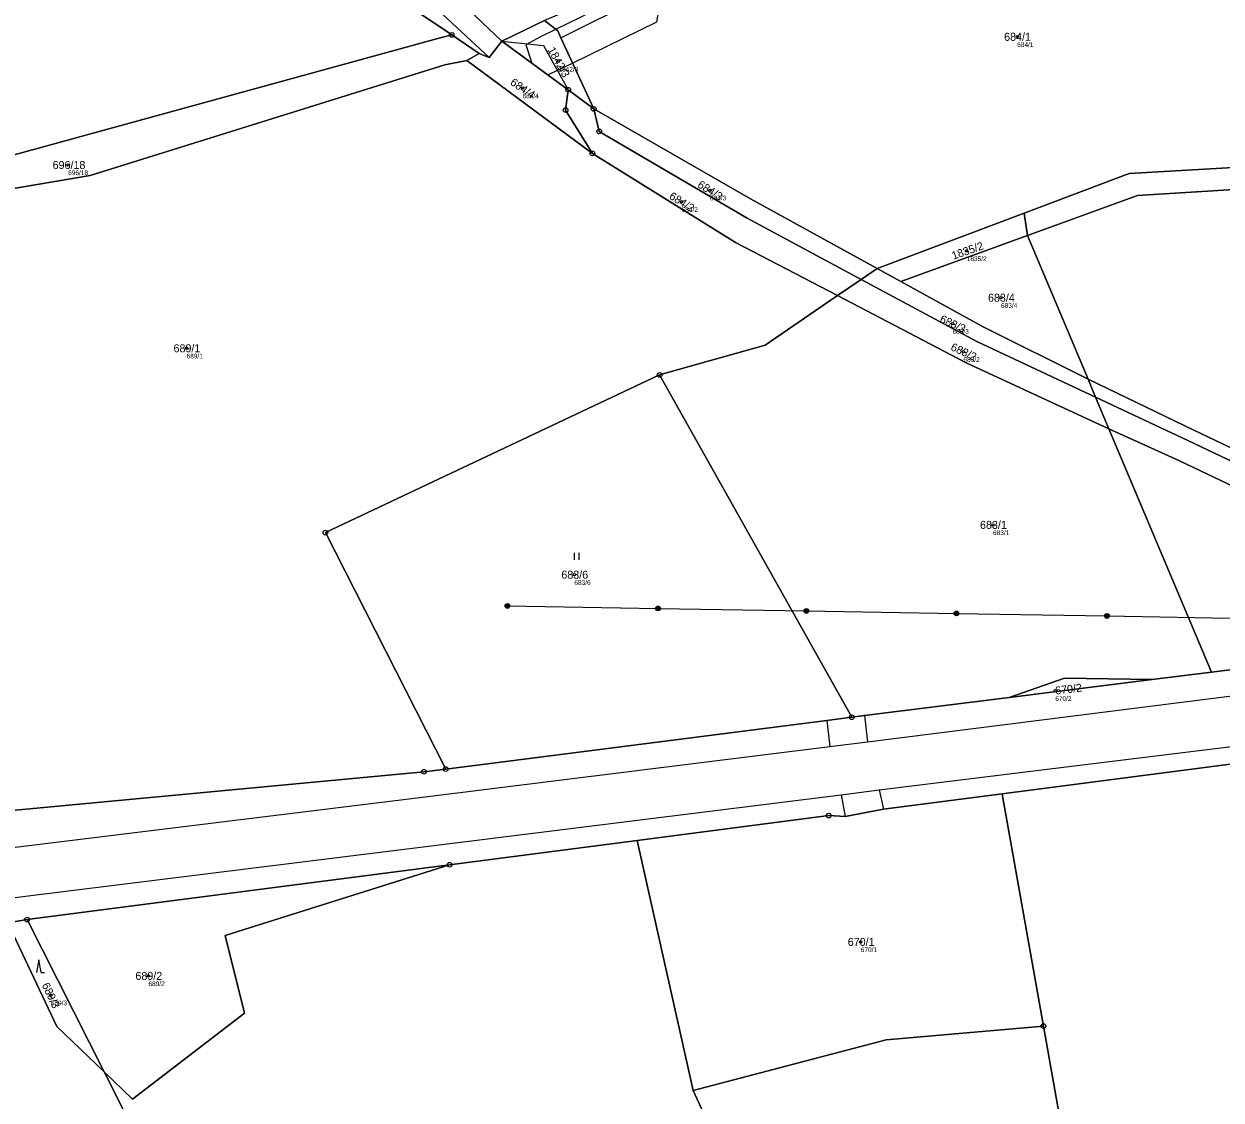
# Model space of a CAD drawing. Extents: x -653098 to -649479, y -997642 to -992666.
# Drawn here: x -652685.4 to -652431.3, y -995033.1 to -994804.7 of the extents above; entities that cross this region are included whole.
import ezdxf

# ---------------------------------------------------------------- set-up
doc = ezdxf.new("R2010")
doc.units = 0
for name, color, linetype in [('Definiční body', 7, 'Continuous'), ('Hranice parcel', 7, 'Continuous'), ('Parcelní čísla', 7, 'Continuous'), ('Polygon parcely', 7, 'Continuous'), ('Poz předměty', 7, 'Continuous'), ('Vnitřní kresba', 7, 'Continuous'), ('Věcná břemena k části', 7, 'Continuous'), ('Značky bodu BP', 7, 'Continuous'), ('Značky kultur', 7, 'Continuous')]:
    doc.layers.add(name, color=color, linetype=linetype)

msp = doc.modelspace()

# ---------------------------------------------------------------- linework, layer by layer
at = {"layer": 'Definiční body'}
for centre in [(-652474.54, -994807.39), (-652571.96, -994812.61), (-652579.58, -994818.28), (-652676.05, -994834.6), (-652539.78, -994839.96), (-652545.8, -994842.4), (-652485.25, -994852.84), (-652477.97, -994862.78), (-652488.27, -994868.29), (-652650.91, -994873.52), (-652485.95, -994874.24), (-652479.66, -994911.02), (-652568.56, -994921.59), (-652466.46, -994946.23), (-652507.75, -994999.56), (-652659.01, -995006.78), (-652679.75, -995010.87)]:
    msp.add_circle(centre, 0.25, dxfattribs=at)
at = {"layer": 'Hranice parcel'}
for p, q in [((-652583.96, -994808.32), (-652574.91, -994803.92)), ((-652594.6, -994806.97), (-652588.75, -994810.91)), ((-652583.96, -994808.32), (-652569.86, -994818.64)), ((-652588.75, -994810.91), (-652591.41, -994812.39)), ((-652564.72, -994832.16), (-652591.41, -994812.39)), ((-652564.47, -994822.69), (-652569.86, -994818.64)), ((-652564.72, -994832.16), (-652534.33, -994851.04)), ((-652507.67, -994858.89), (-652531.85, -994845.9)), ((-652504.29, -994856.57), (-652473.05, -994844.82)), ((-652473.05, -994844.82), (-652472.35, -994849.58)), ((-652534.33, -994851.04), (-652512.7, -994862.34)), ((-652472.35, -994849.58), (-652499.26, -994859.33)), ((-652459.5, -994880.11), (-652472.35, -994849.58)), ((-652504.29, -994856.57), (-652507.67, -994858.89)), ((-652499.26, -994859.33), (-652504.29, -994856.57)), ((-652507.67, -994858.89), (-652512.7, -994862.34)), ((-652509.68, -994951.85), (-652550.47, -994879.18)), ((-652457.89, -994883.93), (-652459.5, -994880.11)), ((-652455.06, -994890.64), (-652457.89, -994883.93)), ((-652455.06, -994890.64), (-652433.31, -994942.31)), ((-652433.31, -994942.31), (-652445.85, -994943.87)), ((-652445.85, -994943.87), (-652476.26, -994947.65)), ((-652595.05, -994983.18), (-652555.22, -994978.02)), ((-652543.37, -995031.1), (-652555.22, -994978.02)), ((-652684.77, -994994.82), (-652595.05, -994983.18)), ((-652688.86, -994995.48), (-652684.77, -994994.82)), ((-652684.77, -994994.82), (-652668.44, -995027.15)), ((-652468.97, -995017.45), (-652442.48, -995166.4))]:
    msp.add_line(p, q, dxfattribs=at)
for points in [[(-652612.32, -994787.88), (-652611.95, -994795.26), (-652594.6, -994806.97)], [(-652574.91, -994803.92), (-652572.11, -994806.15), (-652571.45, -994807.58), (-652564.47, -994822.69)], [(-652746.74, -994850.13), (-652733.41, -994849.37), (-652719.49, -994845.67), (-652690.37, -994833.25), (-652597.59, -994807.75), (-652594.6, -994806.97)], [(-652588.75, -994810.91), (-652586.65, -994811.79), (-652583.96, -994808.32)], [(-652591.41, -994812.39), (-652596.09, -994813.37), (-652671.35, -994836.8), (-652697.27, -994841.22), (-652716.49, -994849.2), (-652740.92, -994858.25)], [(-652569.86, -994818.64), (-652570.42, -994822.93), (-652564.72, -994832.16)], [(-652531.85, -994845.9), (-652563.29, -994827.48), (-652564.47, -994822.69)], [(-652564.47, -994822.69), (-652531.17, -994841.79), (-652504.29, -994856.57)], [(-652381.92, -994832.42), (-652450.74, -994836.43), (-652473.05, -994844.82)], [(-652472.35, -994849.58), (-652448.98, -994841.11), (-652381.66, -994836.91), (-652321.11, -994851.88), (-652292.5, -994855.4)], [(-652457.89, -994883.93), (-652483.1, -994872.08), (-652507.67, -994858.89)], [(-652499.26, -994859.33), (-652481.93, -994868.86), (-652459.5, -994880.11)], [(-652512.7, -994862.34), (-652528.03, -994872.87), (-652550.47, -994879.18)], [(-652455.06, -994890.64), (-652485.36, -994876.63), (-652512.7, -994862.34)], [(-652550.47, -994879.18), (-652621.44, -994912.64), (-652595.89, -994962.85)], [(-652459.5, -994880.11), (-652437.04, -994890.91), (-652401.34, -994907.86), (-652371.56, -994920.73), (-652349.46, -994925.03), (-652324.54, -994929.86)], [(-652373.02, -994923.85), (-652403, -994909.87), (-652438.33, -994893.12), (-652457.89, -994883.93)], [(-652370.08, -994934.96), (-652376.4, -994928.3), (-652405.61, -994913.84), (-652440.25, -994897.32), (-652455.06, -994890.64)], [(-652370.08, -994934.96), (-652411.27, -994939.56), (-652433.31, -994942.31)], [(-652476.26, -994947.65), (-652464.49, -994943.55), (-652445.85, -994943.87)], [(-652476.26, -994947.65), (-652506.97, -994951.47), (-652509.68, -994951.85)], [(-652595.89, -994962.85), (-652514.94, -994952.58), (-652509.68, -994951.85)], [(-652377.67, -994956.86), (-652399.46, -994958.98), (-652408.08, -994959.08), (-652477.74, -994968.11)], [(-652595.89, -994962.85), (-652600.5, -994963.44), (-652691.85, -994972), (-652694.53, -994972.06), (-652698.15, -994972.32)], [(-652555.22, -994978.02), (-652514.55, -994972.75), (-652511.07, -994972.95), (-652502.93, -994971.38), (-652477.74, -994968.11)], [(-652477.74, -994968.11), (-652477.58, -994969), (-652468.97, -995017.45)], [(-652595.05, -994983.18), (-652642.72, -994998.21), (-652638.64, -995014.72), (-652662.4, -995032.96), (-652668.44, -995027.15)], [(-652668.44, -995027.15), (-652678.44, -995017.53), (-652688.86, -994995.48)], [(-652468.97, -995017.45), (-652502.34, -995020.32), (-652543.37, -995031.1)], [(-652484.64, -995199.93), (-652533.92, -995143.01), (-652573.75, -995109.84), (-652636.08, -995074.93), (-652659.52, -995044.81), (-652668.44, -995027.15)], [(-652543.37, -995031.1), (-652504.53, -995115.69), (-652466.27, -995138.73), (-652442.48, -995166.4)]]:
    msp.add_lwpolyline(points, dxfattribs=at)
at = {"layer": 'Polygon parcely'}
for points in [[(-652504.29, -994856.57), (-652473.05, -994844.82), (-652450.74, -994836.43), (-652381.92, -994832.42), (-652389.02, -994830.52), (-652412.56, -994772.27), (-652353.17, -994772.6), (-652360.45, -994732.18), (-652370.4, -994723.15), (-652376.5, -994727.33), (-652399.69, -994743.59), (-652440.84, -994764.71), (-652453, -994767.66), (-652468.47, -994771.8), (-652489.88, -994773.96), (-652521.61, -994784.71), (-652540.66, -994790.76), (-652552.99, -994794.67), (-652574.91, -994803.92), (-652572.11, -994806.15), (-652571.45, -994807.58), (-652564.47, -994822.69), (-652531.17, -994841.79)], [(-652569.86, -994818.64), (-652564.47, -994822.69), (-652571.45, -994807.58), (-652572.11, -994806.15), (-652574.91, -994803.92), (-652583.96, -994808.32)], [(-652746.74, -994850.13), (-652740.92, -994858.25), (-652716.49, -994849.2), (-652697.27, -994841.22), (-652671.35, -994836.8), (-652596.09, -994813.37), (-652591.41, -994812.39), (-652588.75, -994810.91), (-652594.6, -994806.97), (-652597.59, -994807.75), (-652690.37, -994833.25), (-652719.49, -994845.67), (-652733.41, -994849.37)], [(-652591.41, -994812.39), (-652564.72, -994832.16), (-652570.42, -994822.93), (-652569.86, -994818.64), (-652583.96, -994808.32), (-652586.65, -994811.79), (-652588.75, -994810.91)], [(-652671.35, -994836.8), (-652697.27, -994841.22), (-652716.49, -994849.2), (-652740.92, -994858.25), (-652732.94, -994882.71), (-652698.15, -994972.32), (-652694.53, -994972.06), (-652691.85, -994972), (-652600.5, -994963.44), (-652595.89, -994962.85), (-652621.44, -994912.64), (-652550.47, -994879.18), (-652528.03, -994872.87), (-652512.7, -994862.34), (-652534.33, -994851.04), (-652564.72, -994832.16), (-652591.41, -994812.39), (-652596.09, -994813.37)], [(-652512.7, -994862.34), (-652507.67, -994858.89), (-652531.85, -994845.9), (-652563.29, -994827.48), (-652564.47, -994822.69), (-652569.86, -994818.64), (-652570.42, -994822.93), (-652564.72, -994832.16), (-652534.33, -994851.04)], [(-652507.67, -994858.89), (-652504.29, -994856.57), (-652531.17, -994841.79), (-652564.47, -994822.69), (-652563.29, -994827.48), (-652531.85, -994845.9)], [(-652473.05, -994844.82), (-652472.35, -994849.58), (-652448.98, -994841.11), (-652381.66, -994836.91), (-652321.11, -994851.88), (-652292.5, -994855.4), (-652274.33, -994855.63), (-652273.25, -994855.64), (-652266.91, -994855.3), (-652260.79, -994854.97), (-652255.45, -994854.29), (-652255.61, -994850.31), (-652293.55, -994850.5), (-652319.31, -994847.46), (-652342.05, -994844.52), (-652381.92, -994832.42), (-652450.74, -994836.43)], [(-652459.5, -994880.11), (-652437.04, -994890.91), (-652401.34, -994907.86), (-652371.56, -994920.73), (-652349.46, -994925.03), (-652324.54, -994929.86), (-652288.58, -994924.7), (-652292.5, -994855.4), (-652321.11, -994851.88), (-652381.66, -994836.91), (-652448.98, -994841.11), (-652472.35, -994849.58)], [(-652499.26, -994859.33), (-652472.35, -994849.58), (-652473.05, -994844.82), (-652504.29, -994856.57)], [(-652499.26, -994859.33), (-652481.93, -994868.86), (-652459.5, -994880.11), (-652472.35, -994849.58)], [(-652504.29, -994856.57), (-652507.67, -994858.89), (-652483.1, -994872.08), (-652457.89, -994883.93), (-652459.5, -994880.11), (-652481.93, -994868.86), (-652499.26, -994859.33)], [(-652457.89, -994883.93), (-652483.1, -994872.08), (-652507.67, -994858.89), (-652512.7, -994862.34), (-652485.36, -994876.63), (-652455.06, -994890.64)], [(-652445.85, -994943.87), (-652433.31, -994942.31), (-652455.06, -994890.64), (-652485.36, -994876.63), (-652512.7, -994862.34), (-652528.03, -994872.87), (-652550.47, -994879.18), (-652509.68, -994951.85), (-652506.97, -994951.47), (-652476.26, -994947.65), (-652464.49, -994943.55)], [(-652509.68, -994951.85), (-652550.47, -994879.18), (-652621.44, -994912.64), (-652595.89, -994962.85), (-652514.94, -994952.58)], [(-652373.02, -994923.85), (-652350.23, -994928.4), (-652334.96, -994930.99), (-652331.85, -994930.65), (-652324.54, -994929.86), (-652349.46, -994925.03), (-652371.56, -994920.73), (-652401.34, -994907.86), (-652437.04, -994890.91), (-652459.5, -994880.11), (-652457.89, -994883.93), (-652438.33, -994893.12), (-652403, -994909.87)], [(-652373.02, -994923.85), (-652403, -994909.87), (-652438.33, -994893.12), (-652457.89, -994883.93), (-652455.06, -994890.64), (-652440.25, -994897.32), (-652405.61, -994913.84), (-652376.4, -994928.3), (-652370.08, -994934.96), (-652366.01, -994934.35)], [(-652405.61, -994913.84), (-652440.25, -994897.32), (-652455.06, -994890.64), (-652433.31, -994942.31), (-652411.27, -994939.56), (-652370.08, -994934.96), (-652376.4, -994928.3)], [(-652476.26, -994947.65), (-652445.85, -994943.87), (-652464.49, -994943.55)], [(-652543.37, -995031.1), (-652502.34, -995020.32), (-652468.97, -995017.45), (-652477.58, -994969), (-652477.74, -994968.11), (-652502.93, -994971.38), (-652511.07, -994972.95), (-652514.55, -994972.75), (-652555.22, -994978.02)], [(-652668.44, -995027.15), (-652659.52, -995044.81), (-652636.08, -995074.93), (-652573.75, -995109.84), (-652533.92, -995143.01), (-652484.64, -995199.93), (-652451.23, -995179.62), (-652438.79, -995170.45), (-652442.48, -995166.4), (-652466.27, -995138.73), (-652504.53, -995115.69), (-652543.37, -995031.1), (-652555.22, -994978.02), (-652595.05, -994983.18), (-652642.72, -994998.21), (-652638.64, -995014.72), (-652662.4, -995032.96)], [(-652668.44, -995027.15), (-652662.4, -995032.96), (-652638.64, -995014.72), (-652642.72, -994998.21), (-652595.05, -994983.18), (-652684.77, -994994.82)], [(-652684.77, -994994.82), (-652688.86, -994995.48), (-652678.44, -995017.53), (-652668.44, -995027.15)], [(-652543.37, -995031.1), (-652504.53, -995115.69), (-652466.27, -995138.73), (-652442.48, -995166.4), (-652468.97, -995017.45), (-652502.34, -995020.32)]]:
    msp.add_lwpolyline(points, close=True, dxfattribs=at)
for points in [[(-652837.04, -994798.46), (-652843.52, -994805.83), (-652853.58, -994844.03), (-652850.79, -994870.69), (-652843.25, -994885.08), (-652834.76, -994894.34), (-652826.35, -994897.15), (-652824.81, -994912.53), (-652824.41, -994913.15), (-652798.02, -994890.39), (-652771.77, -994856.53), (-652762.85, -994851.05), (-652746.74, -994850.13), (-652733.41, -994849.37), (-652719.49, -994845.67), (-652690.37, -994833.25), (-652597.59, -994807.75), (-652594.6, -994806.97), (-652611.95, -994795.26)], [(-652611.95, -994795.26), (-652594.6, -994806.97), (-652588.75, -994810.91), (-652586.65, -994811.79), (-652583.96, -994808.32), (-652574.91, -994803.92)], [(-652411.27, -994939.56), (-652433.31, -994942.31), (-652445.85, -994943.87), (-652476.26, -994947.65), (-652506.97, -994951.47), (-652509.68, -994951.85), (-652514.94, -994952.58), (-652595.89, -994962.85), (-652600.5, -994963.44), (-652691.85, -994972), (-652694.53, -994972.06), (-652698.15, -994972.32), (-652702.58, -994972.65), (-652778.13, -994981.28), (-652779.33, -994981.38), (-652781.72, -994981.57), (-652783, -994981.68), (-652783.68, -994987.57), (-652783.61, -994988.07)], [(-652776.12, -995008.29), (-652774.62, -995008.35), (-652771.62, -995008.47), (-652770.27, -995008.53), (-652688.86, -994995.48), (-652684.77, -994994.82), (-652595.05, -994983.18), (-652555.22, -994978.02), (-652514.55, -994972.75), (-652511.07, -994972.95), (-652502.93, -994971.38), (-652477.74, -994968.11), (-652408.08, -994959.08)], [(-652408.08, -994959.08), (-652477.74, -994968.11), (-652477.58, -994969), (-652468.97, -995017.45), (-652442.48, -995166.4), (-652438.79, -995170.45), (-652451.23, -995179.62), (-652484.64, -995199.93), (-652457, -995231.85), (-652451.58, -995247.22), (-652414.06, -995302.42)], [(-652659.52, -995044.81), (-652668.44, -995027.15), (-652678.44, -995017.53), (-652688.86, -994995.48), (-652770.27, -995008.53), (-652769.86, -995012.45), (-652761.17, -995019.45), (-652747.12, -995036.44)]]:
    msp.add_lwpolyline(points, dxfattribs=at)
at = {"layer": 'Poz předměty'}
for p, q in [((-652582.77, -994928.21), (-652550.8, -994928.75)), ((-652550.8, -994928.75), (-652519.3, -994929.28)), ((-652519.3, -994929.28), (-652487.44, -994929.82)), ((-652487.44, -994929.82), (-652455.49, -994930.36)), ((-652455.49, -994930.36), (-652392.48, -994931.44))]:
    msp.add_line(p, q, dxfattribs=at)
for centre, radius in [((-652582.77, -994928.21), 0.5), ((-652582.77, -994928.21), 0.4), ((-652582.77, -994928.21), 0.3), ((-652582.77, -994928.21), 0.2), ((-652582.77, -994928.21), 0.1), ((-652550.8, -994928.75), 0.5), ((-652550.8, -994928.75), 0.4), ((-652550.8, -994928.75), 0.3), ((-652550.8, -994928.75), 0.2), ((-652550.8, -994928.75), 0.1), ((-652519.3, -994929.28), 0.5), ((-652519.3, -994929.28), 0.4), ((-652519.3, -994929.28), 0.3), ((-652519.3, -994929.28), 0.2), ((-652519.3, -994929.28), 0.1), ((-652487.44, -994929.82), 0.5), ((-652487.44, -994929.82), 0.4), ((-652487.44, -994929.82), 0.3), ((-652487.44, -994929.82), 0.2), ((-652487.44, -994929.82), 0.1), ((-652455.49, -994930.36), 0.5), ((-652455.49, -994930.36), 0.4), ((-652455.49, -994930.36), 0.3), ((-652455.49, -994930.36), 0.2), ((-652455.49, -994930.36), 0.1)]:
    msp.add_circle(centre, radius, dxfattribs=at)
at = {"layer": 'Vnitřní kresba'}
for p, q in [((-652609.07, -994784.39), (-652583.96, -994808.32)), ((-652612.32, -994787.88), (-652586.65, -994811.79)), ((-652571.45, -994807.58), (-652549.28, -994796.55)), ((-652583.96, -994808.32), (-652575.11, -994809.2)), ((-652575.11, -994809.2), (-652569.86, -994818.64)), ((-652506.34, -994957.08), (-652400.39, -994943.73)), ((-652514.94, -994952.58), (-652514.35, -994958.07)), ((-652506.97, -994951.47), (-652506.34, -994957.08)), ((-652503.82, -994967.24), (-652408.72, -994955.61)), ((-652600.23, -994968.76), (-652514.35, -994958.07)), ((-652514.35, -994958.07), (-652506.34, -994957.08)), ((-652598.99, -994979.15), (-652511.9, -994968.31)), ((-652511.9, -994968.31), (-652503.82, -994967.24)), ((-652511.9, -994968.31), (-652511.07, -994972.95)), ((-652503.82, -994967.24), (-652502.93, -994971.38)), ((-652690.16, -994979.83), (-652600.23, -994968.76)), ((-652685.12, -994989.87), (-652598.99, -994979.15)), ((-652773.5, -995000.83), (-652685.12, -994989.87))]:
    msp.add_line(p, q, dxfattribs=at)
at = {"layer": 'Věcná břemena k části'}
msp.add_lwpolyline([(-652574.19, -994815.47), (-652572.27, -994814.56), (-652568.97, -994812.95), (-652551.09, -994804.19), (-652550.44, -994800.66), (-652553.36, -994793.13), (-652560.54, -994796.73), (-652559.5, -994799.41), (-652572.56, -994805.8), (-652575.79, -994807.38), (-652578.85, -994809.09), (-652577.57, -994813)], close=True, dxfattribs=at)
at = {"layer": 'Značky bodu BP'}
for centre, radius in [((-652594.6, -994806.97), 0.5), ((-652594.6, -994806.97), 0.0303), ((-652569.86, -994818.64), 0.5), ((-652569.86, -994818.64), 0.0303), ((-652570.42, -994822.93), 0.5), ((-652570.42, -994822.93), 0.0303), ((-652564.47, -994822.69), 0.5), ((-652564.47, -994822.69), 0.0303), ((-652563.29, -994827.48), 0.5), ((-652563.29, -994827.48), 0.0303), ((-652564.72, -994832.16), 0.5), ((-652564.72, -994832.16), 0.0303), ((-652550.47, -994879.18), 0.5), ((-652550.47, -994879.18), 0.0303), ((-652621.44, -994912.64), 0.5), ((-652621.44, -994912.64), 0.0303), ((-652509.68, -994951.85), 0.5), ((-652509.68, -994951.85), 0.0303), ((-652600.5, -994963.44), 0.5), ((-652600.5, -994963.44), 0.0303), ((-652595.89, -994962.85), 0.5), ((-652595.89, -994962.85), 0.0303), ((-652514.55, -994972.75), 0.5), ((-652514.55, -994972.75), 0.0303), ((-652595.05, -994983.18), 0.5), ((-652595.05, -994983.18), 0.0303), ((-652684.77, -994994.82), 0.5), ((-652684.77, -994994.82), 0.0303), ((-652468.97, -995017.45), 0.5), ((-652468.97, -995017.45), 0.0303)]:
    msp.add_circle(centre, radius, dxfattribs=at)
at = {"layer": 'Značky kultur'}
for p, q in [((-652568.55, -994918.47), (-652568.55, -994916.97)), ((-652567.55, -994918.47), (-652567.55, -994916.97)), ((-652682.26, -995003.39), (-652682.76, -995006.07)), ((-652681.76, -995006.07), (-652682.26, -995003.39)), ((-652681.76, -995006.07), (-652681.09, -995006.07))]:
    msp.add_line(p, q, dxfattribs=at)

# ---------------------------------------------------------------- texts
at = {"layer": 'Definiční body'}
for s, p in [('684/1', (-652474.54, -994809.55)), ('1842/3', (-652571.96, -994814.77)), ('684/4', (-652579.58, -994820.44)), ('696/18', (-652676.05, -994836.76)), ('684/3', (-652539.78, -994842.12)), ('684/2', (-652545.8, -994844.56)), ('1835/2', (-652485.25, -994855)), ('683/4', (-652477.97, -994864.94)), ('683/3', (-652488.27, -994870.45)), ('689/1', (-652650.91, -994875.68)), ('683/2', (-652485.95, -994876.4)), ('683/1', (-652479.66, -994913.18)), ('683/6', (-652568.56, -994923.75)), ('670/2', (-652466.46, -994948.39)), ('670/1', (-652507.75, -995001.72)), ('689/2', (-652659.01, -995008.94)), ('689/3', (-652679.75, -995013.03))]:
    msp.add_text(s, height=1, dxfattribs=at).set_placement(p)
at = {"layer": 'Parcelní čísla'}
for s, p in [('684/1', (-652477.31, -994808.24)), ('696/18', (-652679.35, -994835.45)), ('683/4', (-652480.74, -994863.63)), ('689/1', (-652653.68, -994874.37)), ('683/1', (-652482.43, -994911.87)), ('683/6', (-652571.33, -994922.44)), ('670/1', (-652510.52, -995000.41)), ('689/2', (-652661.78, -995007.63))]:
    msp.add_text(s, height=1.7, dxfattribs=at).set_placement(p)
for s, rotation, p in [('1842/3', 299, (-652574.31, -994810.13)), ('684/4', 326, (-652582.35, -994817.43)), ('684/3', 328, (-652542.58, -994839.21)), ('684/2', 328, (-652548.6, -994841.65)), ('1835/2', 19, (-652488.1, -994854.72)), ('683/3', 335, (-652491.14, -994867.89)), ('683/2', 335, (-652488.82, -994873.84)), ('670/2', 7, (-652466.36, -994947.07)), ('689/3', 295, (-652681.69, -995008.71))]:
    msp.add_text(s, height=1.7, rotation=rotation, dxfattribs=at).set_placement(p)

doc.saveas('drawing.dxf')
